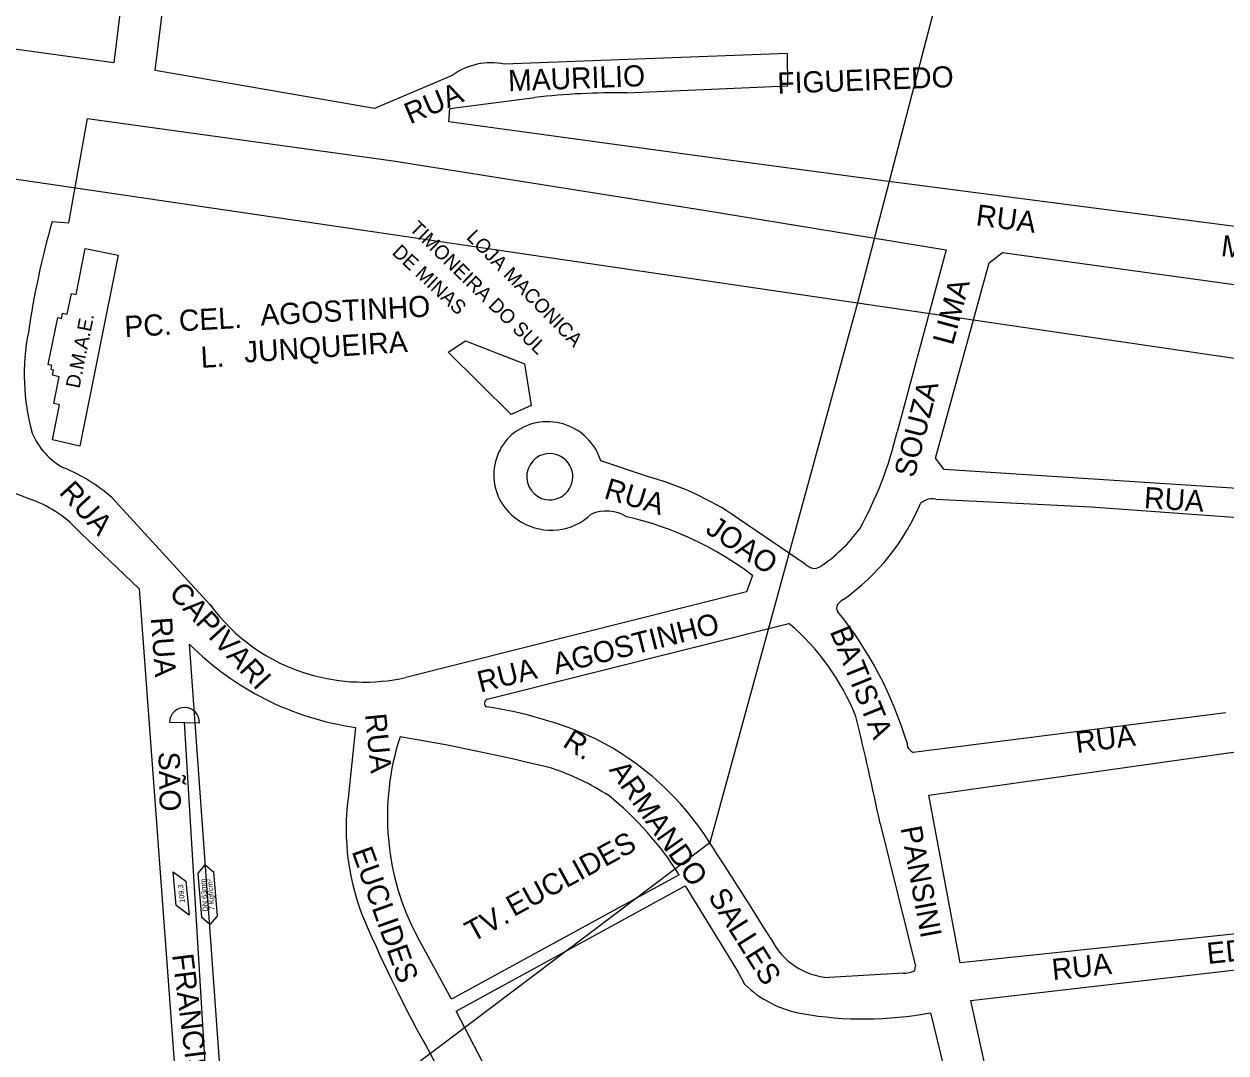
# Model space of a CAD drawing. Extents: x 325709 to 364434, y 7573432 to 7597073.
# Drawn here: x 338676.7 to 339016.9, y 7589659.1 to 7589950.5 of the extents above; entities that cross this region are included whole.
import ezdxf

# ---------------------------------------------------------------- set-up
doc = ezdxf.new("R2010")
doc.units = 0
for name, color, linetype in [('EDIFEXISTENT', 7, 'Continuous'), ('EDIFIDENTIF', 7, 'Continuous'), ('EDIFOBRAEXIS', 7, 'Continuous'), ('LIMITE_BAIRROS_MUNICIPIOS', 7, 'Continuous'), ('LOGRADOURO', 7, 'Continuous'), ('LOGRADOURO_TEXTO', 7, 'Continuous'), ('SIMBOLO', 7, 'Continuous'), ('TEXTO', 7, 'Continuous'), ('TUBO_PEAD_GN_63', 7, 'Continuous')]:
    doc.layers.add(name, color=color, linetype=linetype)

msp = doc.modelspace()

# ---------------------------------------------------------------- linework, layer by layer
at = {"layer": 'EDIFEXISTENT'}
for p, q in [((338691.42, 7589873.88), (338694.03, 7589886.93)), ((338694.03, 7589886.93), (338703.37, 7589885.05)), ((338703.37, 7589885.05), (338692.53, 7589830.92)), ((338688.95, 7589868.34), (338690.11, 7589874.15)), ((338690.11, 7589874.15), (338691.42, 7589873.88)), ((338683.57, 7589854.04), (338686.23, 7589867.35)), ((338686.23, 7589867.35), (338687.26, 7589867.15)), ((338687.26, 7589867.15), (338687.55, 7589868.62)), ((338687.55, 7589868.62), (338688.95, 7589868.34)), ((338796.78, 7589857.6), (338801.64, 7589860.75)), ((338801.64, 7589860.75), (338818.38, 7589854.28)), ((338814.56, 7589839.91), (338796.78, 7589857.6)), ((338684.59, 7589853.84), (338683.57, 7589854.04)), ((338684.35, 7589852.64), (338684.59, 7589853.84)), ((338685.06, 7589852.5), (338684.35, 7589852.64)), ((338818.38, 7589854.28), (338820.24, 7589842.45)), ((338684.76, 7589851.02), (338685.06, 7589852.5)), ((338686.68, 7589850.64), (338684.76, 7589851.02)), ((338685.15, 7589843), (338686.68, 7589850.64)), ((338684.75, 7589832.71), (338686.74, 7589842.68)), ((338686.74, 7589842.68), (338685.15, 7589843)), ((338820.24, 7589842.45), (338814.56, 7589839.91)), ((338692.53, 7589830.92), (338684.75, 7589832.71))]:
    msp.add_line(p, q, dxfattribs=at)
at = {"layer": 'EDIFOBRAEXIS'}
for centre, start, end in [((338825.54, 7589822.3), 82.724, 260.3024), ((338825.47, 7589822.31), 260.8893, 82.1371)]:
    msp.add_arc(centre, 6.56, start, end, dxfattribs=at)
at = {"layer": 'LIMITE_BAIRROS_MUNICIPIOS'}
for points in [[(338657.19, 7589909.08), (338356.45, 7589953.26), (338434.11, 7590441.43), (338663.22, 7590410.21), (338845.4, 7590916.1), (338997.9, 7590425.8), (339063.34, 7590450), (338912.59, 7589871.56)], [(338657.19, 7589909.08), (338912.59, 7589871.56), (338870.82, 7589718.61), (338775.61, 7589646.81), (338916.66, 7589627.18)], [(338912.59, 7589871.56), (339699, 7589756.03), (339790.21, 7589630.89), (339866.96, 7589387.52), (339569.08, 7589346.3), (339676.79, 7589164.86), (339281.39, 7589146.03)]]:
    msp.add_lwpolyline(points, dxfattribs=at)
at = {"layer": 'LOGRADOURO'}
for p, q in [((338709.97, 7590001.91), (338702.07, 7589939.52)), ((338713.78, 7589937.37), (338721.77, 7590001.91)), ((338702.07, 7589939.52), (338599.37, 7589953.79)), ((338775.94, 7589926.56), (338713.78, 7589937.37)), ((338797.91, 7589935.96), (338775.94, 7589926.56)), ((338847.34, 7589930.99), (338892.87, 7589932.97)), ((339036.19, 7589891.02), (338919.96, 7589906.13)), ((338937.67, 7589886.59), (338923.84, 7589835.02)), ((338853.19, 7589822.36), (338839.95, 7589826.84)), ((339082.07, 7589814.99), (338937.17, 7589824.37)), ((338671.22, 7589818.75), (338679.02, 7589815.75)), ((338729.33, 7589786.16), (338701.61, 7589816.33)), ((338897.83, 7589797.56), (338876.83, 7589811.83)), ((338692.76, 7589806.34), (338709.3, 7589790.57)), ((338882.89, 7589794.37), (338881.14, 7589789.71)), ((338709.3, 7589790.57), (338720.83, 7589634.12)), ((338807.76, 7589759.3), (338893.21, 7589780.73)), ((338733.82, 7589631.72), (338723.52, 7589774.87)), ((339016.89, 7589755.44), (338928.37, 7589744.25)), ((338770.47, 7589751.32), (338768.45, 7589731.29)), ((338932.84, 7589732.14), (339022.37, 7589744.77)), ((338941.67, 7589684.67), (338932.84, 7589732.14)), ((338919, 7589724.07), (338929.03, 7589683.67)), ((338862.15, 7589709.55), (338797.68, 7589674.32)), ((338799.05, 7589670.95), (338863.85, 7589706.46)), ((338797.68, 7589674.32), (338788.13, 7589691.81)), ((338925.61, 7589681.67), (338904.57, 7589680.48)), ((338950.77, 7589646.24), (338944.65, 7589673.98)), ((338826.64, 7589617.74), (338799.05, 7589670.95)), ((338933.27, 7589670.52), (338937.91, 7589651.37)), ((338791.56, 7589659.11), (338808.72, 7589625.86))]:
    msp.add_line(p, q, dxfattribs=at)
for points in [[(338892.87, 7589932.97), (338892.81, 7589942.18), (338812.62, 7589939.11)], [(338796.95, 7589922.84), (338797.19, 7589926.57), (338821.3, 7589929.68)], [(338684.65, 7589894.58), (338689.36, 7589894.25), (338694.67, 7589923.74)], [(338694.67, 7589923.74), (338781.14, 7589911.79), (338869.1, 7589897.76), (338937.67, 7589886.59)], [(338919.96, 7589906.13), (338919.96, 7589906.13), (338919.96, 7589906.13), (338875.5, 7589912.09), (338796.95, 7589922.84)], [(338949.85, 7589882.88), (338953.63, 7589885.77), (339125.84, 7589862.04)], [(338937.17, 7589824.37), (338934.67, 7589827.56), (338949.85, 7589882.88)], [(338934.73, 7589815.94), (338978.77, 7589813.74), (339069.66, 7589807.17)], [(338881.14, 7589789.71), (338784.75, 7589765.41), (338784.75, 7589765.41)], [(339119.1, 7589739.32), (339116.64, 7589703.4), (339026.06, 7589693.54), (338941.67, 7589684.67)], [(338863.85, 7589706.46), (338878.81, 7589681.95), (338880.58, 7589678.63)], [(338944.65, 7589673.98), (339119.9, 7589694.23), (339124.07, 7589665.97)]]:
    msp.add_lwpolyline(points, dxfattribs=at)
for centre, radius, start, end in [((338808.75, 7589921.26), 18.26, 77.741, 126.4122), ((338843.75, 7589743.21), 187.81, 88.9064, 96.8657), ((338914.86, 7589828.96), 239.38, 164.0894, 171.7551), ((338737.51, 7589851.19), 60.77, 168.5212, 195.804), ((338824.87, 7589822.06), 15.82, 17.5928, 129.6411), ((338697.06, 7589842.03), 19.48, 202.2916, 242.1692), ((338824.97, 7589822.82), 15.3, 131.7365, 240.8518), ((338819.12, 7589859.71), 107.59, 330.9995, 346.7312), ((338670.54, 7589781.54), 46.64, 48.2371, 68.0621), ((338831.01, 7589740.81), 84.52, 57.1699, 74.7859), ((338666.83, 7589783.22), 34.74, 41.7216, 69.4628), ((338918.02, 7589843.04), 30.69, 294.2476, 296.9754), ((338933.7, 7589811.81), 4.26, 75.9501, 114.3081), ((338841.56, 7589801.81), 10.79, 57.8517, 113.6828), ((338871.34, 7589839.95), 64.3, 305.4275, 337.2253), ((338825.9, 7589823.54), 16.39, 239.23, 313.6915), ((338826.54, 7589719.9), 93.39, 52.8883, 77.1572), ((338878.42, 7589832.78), 42.98, 303.172, 324.0636), ((338901.7, 7589801.97), 5.87, 228.7852, 252.0923), ((338900.4, 7589799.13), 2.79, 259.5982, 303.5168), ((338772.13, 7589817), 52.75, 215.7703, 253.6639), ((338908.43, 7589785.17), 1.76, 148.377, 219.2329), ((338911.97, 7589781.98), 6.51, 121.0549, 140.7733), ((338820.73, 7589714.88), 110.64, 16.8295, 38.705), ((338850.24, 7589729.85), 66.59, 21.626, 49.818), ((338782.11, 7589833.09), 82.59, 224.8148, 261.8998), ((338772.92, 7589819.73), 55.59, 253.676, 282.2836), ((338807.97, 7589758.03), 0.934, 168.192, 246.2148), ((338808.35, 7589758.15), 1.3, 117.3302, 176.8397), ((338789.63, 7589639.16), 119.38, 65.8638, 81.3419), ((338072.99, 7589548.78), 863.98, 11.70604, 13.76776), ((338852.28, 7589726.1), 72.74, 161.9223, 208.1288), ((338693, 7589209.15), 546.99, 75.9279, 80.5158), ((338800.98, 7589674.44), 82.64, 32.3092, 63.044), ((338928.87, 7589746.72), 2.25, 175.0684, 231.1982), ((338928.88, 7589745.84), 1.67, 211.8562, 252.2633), ((338804.63, 7589674.21), 68.91, 56.9687, 71.9392), ((338835.1, 7589722.5), 67.23, 172.4929, 202.6754), ((338785.03, 7589661.05), 91.1, 32.1671, 51.138), ((337709.14, 7588961.37), 1386.69, 31.76187, 33.09809), ((339145.71, 7589857.19), 405.78, 203.315, 209.2187), ((338905.79, 7589700.17), 19.73, 206.6727, 266.4309), ((338918.97, 7589685.56), 10.24, 341.903, 349.3658), ((338925.25, 7589690.4), 8.74, 272.4105, 293.3109), ((338902.12, 7589700.57), 30.75, 225.5214, 260.3722), ((338914.41, 7589769.07), 100.34, 259.9954, 280.8336)]:
    msp.add_arc(centre, radius, start, end, dxfattribs=at)
at = {"layer": 'SIMBOLO'}
for points in [[(338722.52, 7589707.72), (338723.4, 7589698.15), (338719.77, 7589700.83), (338718.89, 7589710.4)], [(338726.98, 7589697.47), (338725.99, 7589710.06), (338727.99, 7589712.41), (338727.99, 7589712.41), (338730.35, 7589710.4), (338731.34, 7589697.82), (338729.33, 7589695.46), (338729.33, 7589695.46)]]:
    msp.add_lwpolyline(points, close=True, dxfattribs=at)
at = {"layer": 'TUBO_PEAD_GN_63'}
for p, q in [((338717.88, 7589752.77), (338726.39, 7589752.59)), ((338730.3, 7589617.81), (338722.13, 7589752.68))]:
    msp.add_line(p, q, dxfattribs=at)
msp.add_arc((338722.13, 7589752.68), 4.25, 358.7751, 178.7751, dxfattribs=at)

# ---------------------------------------------------------------- texts
at = {"layer": 'EDIFIDENTIF'}
for s, rotation, p in [('TIMONEIRA DO SUL', 315.7224, (338785.51, 7589892.3)), ('LOJA MACONICA', 314.466, (338801.7, 7589889.91)), ('DE MINAS', 317.0328, (338780.62, 7589885.5)), ('D.M.A.E.', 78.67, (338692.37, 7589847.14))]:
    msp.add_text(s, height=4, rotation=rotation, dxfattribs=at).set_placement(p)
at = {"layer": 'LOGRADOURO_TEXTO'}
for s, rotation, p in [('MAURILIO', 2.1957, (338813.82, 7589931.46)), ('FIGUEIREDO', 2.1957, (338890.02, 7589930.75)), ('RUA', 23.1572, (338785.97, 7589922.06)), ('RUA', 352.5917, (338945.91, 7589893.53)), ('MAJOR', 352.5917, (339015.29, 7589884.85)), ('LIMA', 74.9823, (338939.59, 7589859.28)), ('AGOSTINHO', 3.0681, (338743.74, 7589865.11)), ('CEL.', 3.0681, (338720.68, 7589863.5)), ('PC.', 3.0681, (338705.27, 7589861.83)), ('JUNQUEIRA', 3.7318, (338739.15, 7589854.61)), ('L.', 3.0681, (338726.85, 7589853.13)), ('SOUZA', 75.5378, (338928.7, 7589821.77)), ('RUA', 312.58, (338686.37, 7589817.69)), ('RUA', 343.2252, (338840.58, 7589816.3)), ('RUA', 356.2948, (338993.58, 7589813.45)), ('JOAO', 325.806, (338869.25, 7589806.64)), ('CAPIVARI', 312.58, (338717.43, 7589789.09)), ('RUA', 274.114, (338712.58, 7589782.32)), ('AGOSTINHO', 14.1515, (338827.25, 7589766.3)), ('BATISTA', 291.938, (338904.71, 7589778.52)), ('RUA', 14.1515, (338805.86, 7589761.14)), ('RUA', 275.6758, (338773.2, 7589755.01)), ('R.', 327.4848, (338828.84, 7589746.12)), ('RUA', 7.207, (338974.71, 7589744.05)), ('SÃO', 271.2836, (338714.74, 7589744.38)), ('ARMANDO', 305.0861, (338842.1, 7589739.28)), ('EUCLIDES', 28.6555, (338815.29, 7589697.58)), ('PANSINI', 280.5433, (338924.76, 7589722.88)), ('EUCLIDES', 289.6047, (338769.38, 7589716.21)), ('SALLES', 302.0622, (338870.14, 7589703.46)), ('TV.', 28.6555, (338803.63, 7589690.35)), ('EDSON', 6.001, (339011.79, 7589684.29)), ('FRANCISCO', 277.2079, (338718.59, 7589686.89)), ('RUA', 6.001, (338967.93, 7589679.73))]:
    msp.add_text(s, height=6, rotation=rotation, dxfattribs=at).set_placement(p)
at = {"layer": 'TEXTO'}
for s, rotation, p in [('109,3', 95.2518, (338722.19, 7589701.71)), ('DN 63mm', 94.5111, (338728.78, 7589699.22)), ('7 Kgf/cm²', 94.5111, (338730.66, 7589699.6))]:
    msp.add_text(s, height=1.5, rotation=rotation, dxfattribs=at).set_placement(p)

doc.saveas('drawing.dxf')
